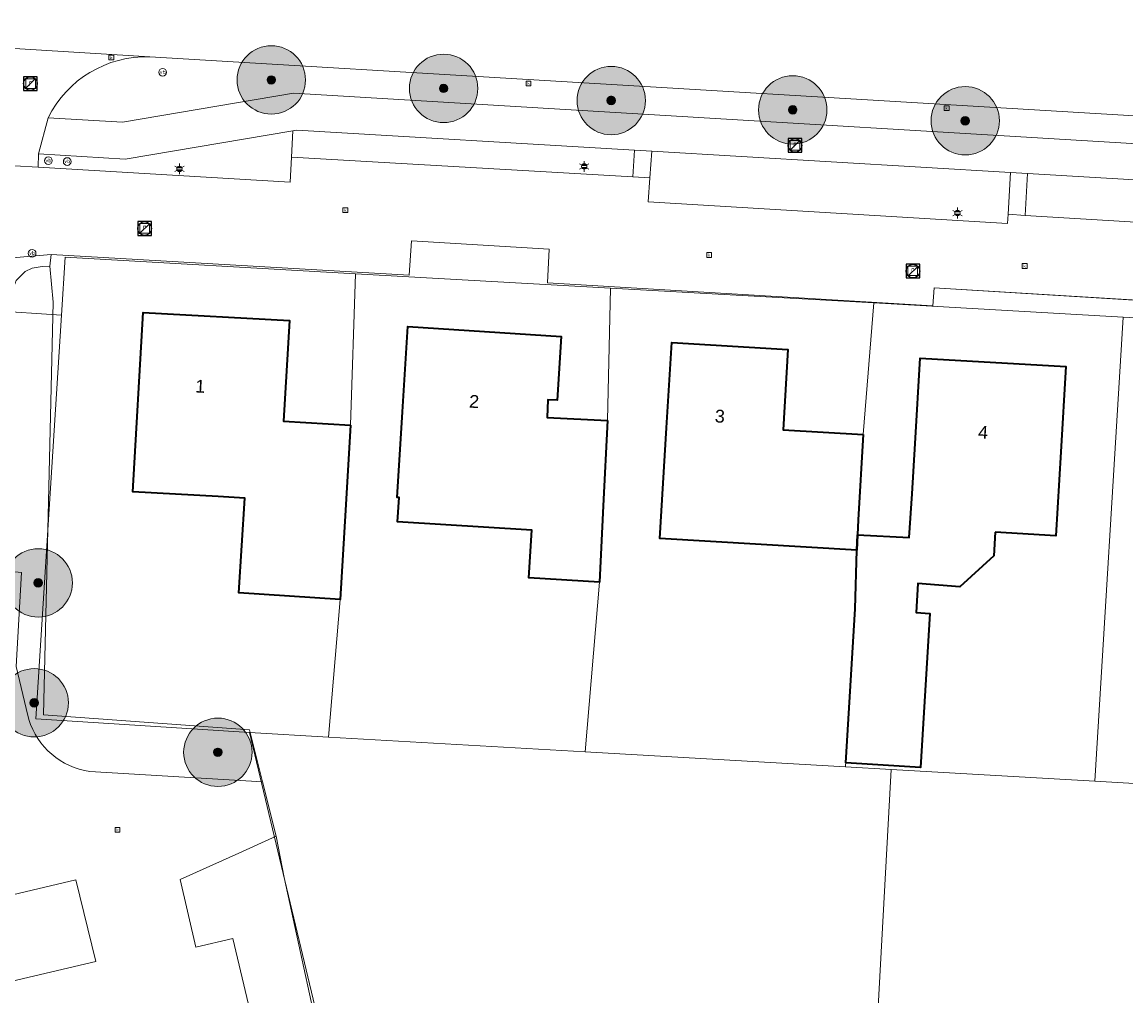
# Model space of a CAD drawing. Header units: metres. Extents: x 163628 to 167676, y 402708 to 405373.
# Tile 272 of 656: x 166189 to 166253, y 404055 to 404112. Entities that reach past the tile are written whole.
import ezdxf
from ezdxf.enums import TextEntityAlignment as Align

# ---------------------------------------------------------------- set-up
doc = ezdxf.new("R2010")
doc.units = ezdxf.units.M
doc.layers.get('0').update_dxf_attribs({"lineweight": 25})
for name, color, linetype, lineweight in [('X-CA190022.004-UO-BGT_Ondergrond$0$GE_013_Erfgrens_Grens_GEM', 253, 'Continuous', 9), ('X-CA190022.004-UO-BGT_Ondergrond$0$GE_201_SHDHek_Lijn_GEM', 253, 'X-CA190022.004-UO-BGT_Ondergrond$0$Hekwerk', 9), ('X-CA190022.004-UO-BGT_Ondergrond$0$GE_314_WGDRijbaanLokaleweg_Vlak_GEM', 253, 'Continuous', 9), ('X-CA190022.004-UO-BGT_Ondergrond$0$GE_317_WGDVoetpad_Vlak_GEM', 253, 'Continuous', 9), ('X-CA190022.004-UO-BGT_Ondergrond$0$GE_323_WGDWoonerf_Vlak_GEM', 253, 'Continuous', 9), ('X-CA190022.004-UO-BGT_Ondergrond$0$GE_366_OWGBerm_groenvoorziening_Vlak_GEM', 253, 'Continuous', 9), ('X-CA190022.004-UO-BGT_Ondergrond$0$GE_367_OWGBerm_groenvoorziening_grasenk_GEM', 253, 'Continuous', 9), ('X-CA190022.004-UO-BGT_Ondergrond$0$GE_401_OTDErf_Vlak_GEM', 253, 'Continuous', 9), ('X-CA190022.004-UO-BGT_Ondergrond$0$GE_4502_GBKN_Huisnummer_Lijn_GEM', 7, 'Continuous', 9), ('X-CA190022.004-UO-BGT_Ondergrond$0$GE_601_PNDgrondvlakpand_Vlak_MV_GEM', 34, 'Continuous', 35), ('X-CA190022.004-UO-BGT_Ondergrond$0$GE_814_BRDVerkeersbord_Punt_GEM', 253, 'Continuous', 9), ('X-CA190022.004-UO-BGT_Ondergrond$0$GE_861_PALLichtmast_Punt_GEM', 253, 'Continuous', 9), ('X-CA190022.004-UO-BGT_Ondergrond$0$GE_885_PutInspectieofRioolput_Punt_GEM', 253, 'Continuous', 9), ('X-CA190022.004-UO-BGT_Ondergrond$0$GE_886_PutKolk_Punt_GEM', 253, 'Continuous', 9), ('X-CA190022.004-UO-BGT_Ondergrond$0$N-WE-RI-PUT_INSPECTIE-S', 253, 'Continuous', 9), ('X-CA190022.004-UO-DWM_Beplanting$0$B-WE-GR-BOOM-S AFKOMSTIG UIT BGT', 252, 'Continuous', 0), ('X-CA190022.004-UO-KAD_Percelen$0$B-WE-KG-GRENS_PERCEEL-GV', 150, 'Continuous', 9), ('X-CA190022.004-UO-WHM_Riolering gemeente_NLCS$0$B-WE-RI-PUT-S', 214, 'Continuous', 15)]:
    doc.layers.add(name, color=color, linetype=linetype, lineweight=lineweight)
doc.layers.add('X-CA190022.004-UO-DWM_Beplanting$0$N-GV-GR-GRAS-A-200', color=7, linetype='Continuous')
doc.styles.add('X-CA190022.004-UO-BGT_Ondergrond$0$BGT_NAR', font='arial.ttf', dxfattribs={"height": 1})
doc.styles.add('X-CA190022.004-UO-BGT_Ondergrond$0$NLCS-ISO', font='NLCS-ISO.ttf')
doc.linetypes.add('X-CA190022.004-UO-BGT_Ondergrond$0$Hekwerk', pattern='A,5,-1.5,[2,dgnlstyle-Veghel.shx,S=0.007937,R=0,X=0,Y=0],-1.5', length=8)

# ---------------------------------------------------------------- blocks, each defined once
blk = doc.blocks.new('X-CA190022.004-UO-BGT_Ondergrond$0$SRI-KOLK-SO')
at = {"color": 0, "linetype": 'ByBlock', "lineweight": 18}
blk.add_lwpolyline([(-1.125, -1.125), (1.125, -1.125), (1.125, 1.125), (-1.125, 1.125)], close=True, dxfattribs=at)
at = {"color": 0, "linetype": 'ByBlock', "lineweight": 18, "style": 'X-CA190022.004-UO-BGT_Ondergrond$0$NLCS-ISO'}
blk.add_text('k', height=1.5, dxfattribs=at).set_placement((0, 0), align=Align.MIDDLE_CENTER)
blk = doc.blocks.new('X-CA190022.004-UO-BGT_Ondergrond$0$IMGEOKolk')
at = {"xscale": 5, "yscale": 5, "zscale": 5}
blk.add_blockref('X-CA190022.004-UO-BGT_Ondergrond$0$SRI-KOLK-SO', (0, 0), dxfattribs=at)
blk = doc.blocks.new('X-CA190022.004-UO-BGT_Ondergrond$0$SRI-PUT_INSPECTIEPUT_RIOOLPUT-SO')
at = {"color": 0, "linetype": 'ByBlock', "lineweight": 18}
blk.add_lwpolyline([(-1.12, -1.12), (1.12, -1.12), (1.12, 1.12), (-1.12, 1.12)], close=True, dxfattribs=at)
at = {"color": 0, "linetype": 'ByBlock', "lineweight": 18, "style": 'X-CA190022.004-UO-BGT_Ondergrond$0$NLCS-ISO'}
blk.add_text('r', height=1.5, dxfattribs=at).set_placement((0, 0.28), align=Align.MIDDLE_CENTER)
blk = doc.blocks.new('X-CA190022.004-UO-BGT_Ondergrond$0$IMGEOInspectierioolput')
at = {"layer": 'X-CA190022.004-UO-BGT_Ondergrond$0$N-WE-RI-PUT_INSPECTIE-S', "xscale": 10, "yscale": 10, "zscale": 10}
blk.add_blockref('X-CA190022.004-UO-BGT_Ondergrond$0$SRI-PUT_INSPECTIEPUT_RIOOLPUT-SO', (0, 0), dxfattribs=at)
blk = doc.blocks.new('X-CA190022.004-UO-BGT_Ondergrond$0$N-SIE-WEG_LICHTMAST-SO')
h = blk.add_hatch(color=256)
h.paths.add_polyline_path([(1.16, 0.5, 0.658505), (-1.16, 0.5)])
h.paths.add_polyline_path([(-1.16, -0.5, 0.658505), (1.16, -0.5)])
at = {"flags": 128}
for points in [[(-2.19, 1.27), (-1.1, 0.63)], [(-1.16, 0.5), (1.16, 0.5)], [(0, 1.27), (0, 2.53)], [(1.1, 0.63), (2.19, 1.27)], [(-2.19, -1.27), (-1.1, -0.63)], [(-1.16, -0.5), (1.16, -0.5)], [(0, -1.27), (0, -2.53)], [(2.19, -1.27), (1.1, -0.63)]]:
    blk.add_lwpolyline(points, dxfattribs=at)
at = {"ltscale": 0.5}
blk.add_circle((0, 0), 1.27, dxfattribs=at)
at = {"style": 'X-CA190022.004-UO-BGT_Ondergrond$0$NLCS-ISO'}
blk.add_attdef('TYPE', text='', height=1.8, dxfattribs=at).set_placement((0, 2.53), align=Align.BOTTOM_CENTER)
blk = doc.blocks.new('X-CA190022.004-UO-BGT_Ondergrond$0$IMGEOLichtmastpaal')
at = {"xscale": 5, "yscale": 5, "zscale": 5}
blk.add_blockref('X-CA190022.004-UO-BGT_Ondergrond$0$N-SIE-WEG_LICHTMAST-SO', (0, 6.4), dxfattribs=at)
blk = doc.blocks.new('X-CA190022.004-UO-BGT_Ondergrond$0$SIE-WEG_PAAL_VERKEERSBORD-SO')
at = {"linetype": 'ByBlock', "lineweight": 18}
blk.add_circle((0, 0), 1.5, dxfattribs=at)
at = {"linetype": 'ByBlock', "lineweight": 18, "style": 'X-CA190022.004-UO-BGT_Ondergrond$0$NLCS-ISO'}
blk.add_text('vb', height=1.5, dxfattribs=at).set_placement((0, 0.13), align=Align.MIDDLE_CENTER)
blk = doc.blocks.new('X-CA190022.004-UO-BGT_Ondergrond$0$IMGEOVerkeersbord')
at = {"xscale": 5, "yscale": 5, "zscale": 5}
blk.add_blockref('X-CA190022.004-UO-BGT_Ondergrond$0$SIE-WEG_PAAL_VERKEERSBORD-SO', (0, 0), dxfattribs=at)
blk = doc.blocks.new('X-CA190022.004-UO-WHM_Riolering gemeente_NLCS$0$B-SRI-PUT_BETON-SO')
blk.add_line((-1.41, -1.41), (1.41, 1.41))
at = {"lineweight": -3, "flags": 128}
blk.add_lwpolyline([(2, -2), (2, 2), (-2, 2), (-2, -2)], close=True, dxfattribs=at)
at = {"lineweight": -3}
blk.add_circle((0, 0), 2, dxfattribs=at)
blk = doc.blocks.new('X-CA190022.004-UO-DWM_Beplanting$0$SGR-BOOM_01-SO')
at = {"linetype": 'ByBlock', "lineweight": 18}
h = blk.add_hatch(color=0, dxfattribs=at)
h.dxf.hatch_style = 1
edge = h.paths.add_edge_path()
edge.add_arc((0, 0), 0.25, 0, 360)
at = {"color": 0, "linetype": 'ByBlock', "lineweight": 18}
for radius in [2, 0.25]:
    blk.add_circle((0, 0), radius, dxfattribs=at)
blk = doc.blocks.new('X-CA190022.004-UO-DWM_Beplanting$0$IMGEOBoom')
at = {"transparency": 33554457}
h = blk.add_hatch(color=256, dxfattribs=at)
h.dxf.hatch_style = 1
edge = h.paths.add_edge_path()
edge.add_arc((0, 0), 100, 0, 360)
edge = h.paths.add_edge_path(flags=17)
edge.add_arc((0, 0), 12.5, 0, 360)
h = blk.add_hatch()
h.set_pattern_fill('ANGLE', color=256)
h.set_pattern_definition([(0, (0, 0), (0, 6.985), [5.08, -1.905]), (90, (0, 0), (-6.985, 4e-16), [5.08, -1.905])])
edge = h.paths.add_edge_path(flags=17)
edge.add_arc((0, 0), 12.5, 0, 360)
at = {"layer": 'X-CA190022.004-UO-DWM_Beplanting$0$N-GV-GR-GRAS-A-200'}
h = blk.add_hatch(color=256, dxfattribs=at)
h.dxf.hatch_style = 1
edge = h.paths.add_edge_path(flags=17)
edge.add_arc((0, 0), 12.5, 0, 360)
at = {"xscale": 50, "yscale": 50, "zscale": 50}
blk.add_blockref('X-CA190022.004-UO-DWM_Beplanting$0$SGR-BOOM_01-SO', (0, 0), dxfattribs=at)

msp = doc.modelspace()

# ---------------------------------------------------------------- linework, layer by layer
at = {"layer": 'X-CA190022.004-UO-BGT_Ondergrond$0$GE_013_Erfgrens_Grens_GEM'}
for p, q in [((166211.39, 404098.8), (166211.25, 404096.79)), ((166219.44, 404098.32), (166211.39, 404098.8)), ((166190.32, 404098), (166190.24, 404097.316)), ((166211.25, 404096.79), (166190.32, 404098)), ((166219.34, 404096.34), (166219.44, 404098.32)), ((166190.24, 404097.316), (166190.424, 404095.207)), ((166241.87, 404094.99), (166219.34, 404096.34)), ((166241.95, 404096.04), (166241.87, 404094.99)), ((166265.41, 404094.62), (166241.95, 404096.04)), ((166195.1, 404084.12), (166195.69, 404094.61)), ((166195.69, 404094.61), (166204.26, 404094.13)), ((166204.26, 404094.13), (166203.91, 404088.25)), ((166210.86, 404088.79), (166211.17, 404093.78)), ((166211.17, 404093.78), (166220.13, 404093.21)), ((166220.13, 404093.21), (166219.9, 404089.47)), ((166226.3, 404087.85), (166226.6, 404092.84)), ((166226.6, 404092.84), (166233.4, 404092.43)), ((166233.4, 404092.43), (166233.11, 404087.73)), ((166240.84, 404086.94), (166241.13, 404091.94)), ((166241.13, 404091.94), (166249.64, 404091.45)), ((166249.64, 404091.45), (166249.35, 404086.46)), ((166219.36, 404089.5), (166219.31, 404088.46)), ((166219.9, 404089.47), (166219.36, 404089.5)), ((166210.549, 404083.778), (166210.86, 404088.79)), ((166203.91, 404088.25), (166207.82, 404088.02)), ((166219.31, 404088.46), (166222.84, 404088.29)), ((166222.84, 404088.29), (166222.6, 404083.3)), ((166207.82, 404088.02), (166207.52, 404083.03)), ((166225.905, 404081.382), (166226.3, 404087.85)), ((166233.11, 404087.73), (166237.8, 404087.46)), ((166237.8, 404087.46), (166237.51, 404082.468)), ((166240.67, 404084.002), (166240.84, 404086.94)), ((166200.09, 404083.83), (166195.1, 404084.12)), ((166201.642, 404083.74), (166200.09, 404083.83)), ((166201.289, 404078.197), (166201.642, 404083.74)), ((166210.656, 404083.771), (166210.549, 404083.778)), ((166210.563, 404082.361), (166210.656, 404083.771)), ((166222.6, 404083.3), (166222.385, 404078.826)), ((166218.429, 404081.876), (166210.563, 404082.361)), ((166218.255, 404079.083), (166218.429, 404081.876)), ((166237.425, 404080.701), (166225.905, 404081.382)), ((166222.385, 404078.826), (166218.255, 404079.083))]:
    msp.add_line(p, q, dxfattribs=at)
at = {"layer": 'X-CA190022.004-UO-BGT_Ondergrond$0$GE_201_SHDHek_Lijn_GEM'}
for p, q in [((166190.424, 404095.207), (166189.858, 404071.07)), ((166189.858, 404071.07), (166201.911, 404070.178))]:
    msp.add_line(p, q, dxfattribs=at)
at = {"layer": 'X-CA190022.004-UO-BGT_Ondergrond$0$GE_314_WGDRijbaanLokaleweg_Vlak_GEM', "flags": 128}
for points in [[(166202.501, 404115.553), (166224.222, 404114.249), (166232.719, 404113.739), (166252.35, 404112.56), (166253.686, 404112.48), (166268.563, 404111.587), (166268.301, 404105.24), (166196.08, 404109.57), (166178.641, 404110.64), (166163.548, 404111.542), (166162.542, 404111.603), (166133.82, 404113.32), (166132.824, 404113.303)], [(166178.641, 404110.64), (166196.08, 404109.57)], [(166190.14, 404105.992), (166189.58, 404103.89), (166189.56, 404103.1), (166184.007, 404103.428), (166184.07, 404104.23), (166183.81, 404106.4)], [(166184.007, 404103.428), (166189.56, 404103.1), (166204.29, 404102.23), (166204.37, 404103.69), (166224.322, 404102.538), (166225.32, 404102.48), (166225.22, 404101.09)], [(166225.22, 404101.09), (166246.24, 404099.82), (166246.27, 404100.35), (166247.268, 404100.29), (166272.51, 404098.76), (166272.35, 404095.44), (166272.185, 404093.287), (166265.35, 404093.57), (166265.41, 404094.62), (166241.95, 404096.04), (166241.87, 404094.99), (166219.34, 404096.34), (166219.44, 404098.32), (166211.39, 404098.8), (166211.25, 404096.79), (166190.32, 404098), (166183.7, 404097.429)], [(166188.263, 404096.486), (166188.092, 404096.017), (166188.06, 404095.35), (166188.008, 404094.458), (166187.492, 404094.489), (166184.576, 404094.664), (166184.167, 404094.689), (166184.2, 404095.27), (166183.57, 404095.31), (166183.7, 404097.429), (166190.32, 404098), (166190.24, 404097.316), (166189.796, 404097.304), (166189.213, 404097.196), (166188.789, 404097.012), (166188.263, 404096.486)]]:
    msp.add_lwpolyline(points, dxfattribs=at)
at = {"layer": 'X-CA190022.004-UO-BGT_Ondergrond$0$GE_314_WGDRijbaanLokaleweg_Vlak_GEM'}
msp.add_arc((166195.894, 404103.158), 6.414, 88.34219, 153.7837, dxfattribs=at)
at = {"layer": 'X-CA190022.004-UO-BGT_Ondergrond$0$GE_317_WGDVoetpad_Vlak_GEM', "flags": 128}
for points in [[(166276.612, 404097.071), (166274.79, 404097.03), (166270.48, 404101.37), (166247.415, 404102.741), (166246.417, 404102.8), (166225.433, 404104.047), (166224.434, 404104.106), (166204.68, 404105.28), (166204.455, 404105.242), (166194.64, 404103.58), (166189.58, 404103.89), (166190.14, 404105.992), (166194.49, 404105.74), (166204.48, 404107.43)], [(166204.48, 404107.43), (166271.36, 404103.42), (166275.95, 404099.289)], [(166225.433, 404104.047), (166225.32, 404102.48), (166224.322, 404102.538), (166224.434, 404104.106), (166225.433, 404104.047)], [(166247.415, 404102.741), (166247.268, 404100.29), (166246.27, 404100.35), (166246.417, 404102.8), (166247.415, 404102.741)]]:
    msp.add_lwpolyline(points, dxfattribs=at)
at = {"layer": 'X-CA190022.004-UO-BGT_Ondergrond$0$GE_323_WGDWoonerf_Vlak_GEM', "flags": 128}
for points in [[(166188.27, 404073.89), (166188.85, 404071.44), (166189.003, 404070.792)], [(166192.568, 404067.74), (166202.67, 404067.15)], [(166202.67, 404067.15), (166203.47, 404063.96), (166201.283, 404062.97), (166197.86, 404061.42), (166198.78, 404057.46), (166200.93, 404057.98), (166202.03, 404053.37), (166204.15, 404053.18), (166204.04, 404052.07), (166206.05, 404051.86), (166206.83, 404048.54), (166205.51, 404048.65), (166205.782, 404047.483), (166204.256, 404047.103), (166204.24, 404047.17), (166201.2, 404046.37), (166201.81, 404043.75), (166199.38, 404043.21), (166197.89, 404049.67), (166196.545, 404049.345), (166195.422, 404048.51), (166194.343, 404047.311), (166193.41, 404046.132)], [(166186.03, 404055), (166192.92, 404056.62), (166191.76, 404061.41), (166187.72, 404060.46)]]:
    msp.add_lwpolyline(points, dxfattribs=at)
at = {"layer": 'X-CA190022.004-UO-BGT_Ondergrond$0$GE_323_WGDWoonerf_Vlak_GEM'}
msp.add_arc((166193.246, 404072.14), 4.452, 197.62567, 261.2406, dxfattribs=at)
at = {"layer": 'X-CA190022.004-UO-BGT_Ondergrond$0$GE_366_OWGBerm_groenvoorziening_Vlak_GEM', "flags": 128}
for points in [[(166204.37, 404103.69), (166204.29, 404102.23), (166189.56, 404103.1), (166189.58, 404103.89), (166194.64, 404103.58), (166204.455, 404105.242), (166204.37, 404103.69)], [(166204.68, 404105.28), (166224.434, 404104.106), (166224.322, 404102.538), (166204.37, 404103.69), (166204.455, 404105.242), (166204.68, 404105.28)], [(166246.417, 404102.8), (166246.27, 404100.35), (166246.24, 404099.82), (166225.22, 404101.09), (166225.32, 404102.48), (166225.433, 404104.047), (166246.417, 404102.8)], [(166270.48, 404101.37), (166274.79, 404097.03), (166274.83, 404095.25), (166272.35, 404095.44), (166272.51, 404098.76), (166247.268, 404100.29), (166247.415, 404102.741), (166270.48, 404101.37)], [(166189.003, 404070.792), (166188.85, 404071.44), (166188.27, 404073.89), (166188.58, 404079.39), (166187.14, 404079.52), (166187.77, 404090.355), (166188.008, 404094.458), (166188.06, 404095.35), (166188.092, 404096.017), (166188.263, 404096.486), (166188.789, 404097.012), (166189.213, 404097.196), (166189.796, 404097.304), (166190.24, 404097.316), (166190.424, 404095.207)], [(166190.424, 404095.207), (166189.858, 404071.07), (166201.911, 404070.178), (166202.67, 404067.15), (166192.568, 404067.74)], [(166186.03, 404067.5), (166187.72, 404060.46), (166191.76, 404061.41), (166192.92, 404056.62), (166186.03, 404055), (166183.37, 404066.84), (166186.03, 404067.5)]]:
    msp.add_lwpolyline(points, dxfattribs=at)
at = {"layer": 'X-CA190022.004-UO-BGT_Ondergrond$0$GE_366_OWGBerm_groenvoorziening_Vlak_GEM', "extrusion": (0, 0, -1)}
msp.add_arc((-166193.246, 404072.14), 4.452, 278.7594, 342.37433, dxfattribs=at)
at = {"layer": 'X-CA190022.004-UO-BGT_Ondergrond$0$GE_367_OWGBerm_groenvoorziening_grasenk_GEM', "flags": 128}
for points in [[(166196.08, 404109.57), (166268.301, 404105.24), (166268.597, 404105.222), (166268.625, 404105.22), (166268.652, 404105.218)], [(166275.95, 404099.289), (166271.36, 404103.42), (166204.48, 404107.43), (166194.49, 404105.74), (166190.14, 404105.992)]]:
    msp.add_lwpolyline(points, dxfattribs=at)
at = {"layer": 'X-CA190022.004-UO-BGT_Ondergrond$0$GE_367_OWGBerm_groenvoorziening_grasenk_GEM', "extrusion": (0, 0, -1)}
msp.add_arc((-166195.894, 404103.158), 6.414, 26.2163, 91.65781, dxfattribs=at)
at = {"layer": 'X-CA190022.004-UO-BGT_Ondergrond$0$GE_401_OTDErf_Vlak_GEM', "flags": 128}
for points in [[(166206.05, 404051.86), (166203.938, 404061.534), (166203.47, 404063.96), (166202.67, 404067.15), (166201.911, 404070.178), (166189.858, 404071.07), (166190.424, 404095.207), (166190.24, 404097.316), (166190.32, 404098), (166211.25, 404096.79), (166211.39, 404098.8), (166219.44, 404098.32), (166219.34, 404096.34), (166241.87, 404094.99), (166241.95, 404096.04), (166265.41, 404094.62)], [(166201.289, 404078.197), (166201.642, 404083.74), (166200.09, 404083.83), (166195.1, 404084.12), (166195.69, 404094.61), (166204.26, 404094.13), (166203.91, 404088.25), (166207.82, 404088.02), (166207.52, 404083.03), (166207.207, 404077.82), (166201.289, 404078.197)], [(166210.563, 404082.361), (166210.656, 404083.771), (166210.549, 404083.778), (166210.86, 404088.79), (166211.17, 404093.78), (166220.13, 404093.21), (166219.9, 404089.47), (166219.36, 404089.5), (166219.31, 404088.46), (166222.84, 404088.29), (166222.6, 404083.3), (166222.385, 404078.826), (166218.255, 404079.083), (166218.429, 404081.876), (166210.563, 404082.361)], [(166236.783, 404068.246), (166237.329, 404077.256), (166237.425, 404080.701), (166225.905, 404081.382), (166226.3, 404087.85), (166226.6, 404092.84), (166233.4, 404092.43), (166233.11, 404087.73), (166237.8, 404087.46), (166237.51, 404082.468), (166237.468, 404081.603), (166240.493, 404081.431), (166240.67, 404084.002), (166240.84, 404086.94), (166241.13, 404091.94), (166249.64, 404091.45), (166249.35, 404086.46), (166249.063, 404081.528), (166245.515, 404081.754), (166245.441, 404080.363), (166243.453, 404078.56), (166240.99, 404078.747), (166240.896, 404077.042), (166241.7, 404076.994), (166241.155, 404067.982), (166236.783, 404068.246)]]:
    msp.add_lwpolyline(points, dxfattribs=at)
at = {"layer": 'X-CA190022.004-UO-BGT_Ondergrond$0$GE_601_PNDgrondvlakpand_Vlak_MV_GEM', "flags": 128}
for points in [[(166207.82, 404088.02), (166207.52, 404083.03), (166207.207, 404077.82), (166201.289, 404078.197), (166201.642, 404083.74), (166200.09, 404083.83), (166195.1, 404084.12), (166195.69, 404094.61), (166204.26, 404094.13), (166203.91, 404088.25), (166207.82, 404088.02)], [(166222.84, 404088.29), (166222.6, 404083.3), (166222.385, 404078.826), (166218.255, 404079.083), (166218.429, 404081.876), (166210.563, 404082.361), (166210.656, 404083.771), (166210.549, 404083.778), (166210.86, 404088.79), (166211.17, 404093.78), (166220.13, 404093.21), (166219.9, 404089.47), (166219.36, 404089.5), (166219.31, 404088.46), (166222.84, 404088.29)], [(166237.8, 404087.46), (166237.51, 404082.468), (166237.468, 404081.603), (166237.425, 404080.701), (166225.905, 404081.382), (166226.3, 404087.85), (166226.6, 404092.84), (166233.4, 404092.43), (166233.11, 404087.73), (166237.8, 404087.46)], [(166245.515, 404081.754), (166245.441, 404080.363), (166243.453, 404078.56), (166240.99, 404078.747), (166240.896, 404077.042), (166241.7, 404076.994), (166241.155, 404067.982), (166236.783, 404068.246), (166237.329, 404077.256), (166237.425, 404080.701), (166237.468, 404081.603), (166240.493, 404081.431), (166240.67, 404084.002), (166240.84, 404086.94), (166241.13, 404091.94), (166249.64, 404091.45), (166249.35, 404086.46), (166249.063, 404081.528), (166245.515, 404081.754)]]:
    msp.add_lwpolyline(points, dxfattribs=at)
at = {"layer": 'X-CA190022.004-UO-KAD_Percelen$0$B-WE-KG-GRENS_PERCEEL-GV', "flags": 128}
msp.add_lwpolyline([(166182.671, 404094.992), (166190.917, 404094.441), (166191.131, 404097.837), (166208.117, 404096.877), (166223.025, 404096.035), (166238.412, 404095.165), (166253.009, 404094.34), (166274.007, 404093.153), (166290.657, 404092.257), (166290.926, 404096.163), (166316.541, 404094.679), (166323.58, 404094.248)], dxfattribs=at)
for points in [[(166190.917, 404094.441), (166189.427, 404070.826), (166201.913, 404070.024), (166206.536, 404069.758), (166207.207, 404077.82), (166207.82, 404088.02), (166208.117, 404096.877), (166191.131, 404097.837)], [(166208.117, 404096.877), (166207.82, 404088.02), (166207.207, 404077.82), (166206.536, 404069.758), (166221.549, 404068.895), (166222.385, 404078.826), (166222.84, 404088.29), (166223.025, 404096.035)], [(166223.025, 404096.035), (166222.84, 404088.29), (166222.385, 404078.826), (166221.549, 404068.895), (166236.77, 404068.02), (166237.329, 404077.258), (166237.51, 404082.46), (166237.8, 404087.46), (166238.412, 404095.165)], [(166189.522, 404040.578), (166193.413, 404041.483), (166203.162, 404043.75), (166204.94, 404035.94), (166207.34, 404025.76), (166210.47, 404012.68), (166215.322, 404013.822), (166213.28, 404022.54), (166211.903, 404028.446), (166205.944, 404053.121), (166201.913, 404070.024), (166189.427, 404070.826), (166190.917, 404094.441), (166182.671, 404094.992), (166181.466, 404074.698), (166182.584, 404069.914), (166186.007, 404055.272)], [(166251.354, 404067.181), (166253.009, 404094.34), (166238.412, 404095.165), (166237.8, 404087.46), (166237.51, 404082.46), (166237.329, 404077.258), (166236.77, 404068.02), (166239.435, 404067.867)], [(166272.384, 404066.266), (166274.007, 404093.153), (166253.009, 404094.34), (166251.354, 404067.181), (166256.008, 404066.914), (166264.6, 404066.38)], [(166236.77, 404068.02), (166221.549, 404068.895), (166206.536, 404069.758), (166201.913, 404070.024), (166205.944, 404053.121), (166238.517, 404051.263), (166238.627, 404053.252), (166239.435, 404067.867)], [(166251.354, 404067.181), (166239.435, 404067.867), (166238.627, 404053.252), (166242.791, 404052.96), (166251.942, 404052.407), (166272.706, 404051.265), (166272.195, 404059.134), (166271.958, 404059.218), (166272.384, 404066.266), (166264.6, 404066.38), (166256.008, 404066.914)]]:
    msp.add_lwpolyline(points, close=True, dxfattribs=at)

# ---------------------------------------------------------------- block references
at = {"layer": 'X-CA190022.004-UO-BGT_Ondergrond$0$GE_814_BRDVerkeersbord_Punt_GEM', "xscale": 0.03, "yscale": 0.03, "zscale": 0.02}
for p in [(166196.836, 404108.663), (166190.154, 404103.487), (166191.253, 404103.44), (166189.202, 404098.07)]:
    msp.add_blockref('X-CA190022.004-UO-BGT_Ondergrond$0$IMGEOVerkeersbord', p, dxfattribs=at)
at = {"layer": 'X-CA190022.004-UO-BGT_Ondergrond$0$GE_861_PALLichtmast_Punt_GEM', "xscale": 0.025, "yscale": 0.025, "zscale": 0.025}
for p in [(166197.816, 404102.85), (166221.483, 404102.993), (166243.313, 404100.264)]:
    msp.add_blockref('X-CA190022.004-UO-BGT_Ondergrond$0$IMGEOLichtmastpaal', p, dxfattribs=at)
at = {"layer": 'X-CA190022.004-UO-BGT_Ondergrond$0$GE_885_PutInspectieofRioolput_Punt_GEM', "xscale": 0.025, "yscale": 0.025, "zscale": 0.025}
for p in [(166189.111, 404107.99), (166233.809, 404104.388), (166195.778, 404099.535), (166240.698, 404097.044)]:
    msp.add_blockref('X-CA190022.004-UO-BGT_Ondergrond$0$IMGEOInspectierioolput', p, dxfattribs=at)
at = {"layer": 'X-CA190022.004-UO-BGT_Ondergrond$0$GE_886_PutKolk_Punt_GEM', "xscale": 0.025, "yscale": 0.025, "zscale": 0.025}
for p in [(166193.835, 404109.525), (166218.231, 404108.004), (166242.683, 404106.559), (166207.513, 404100.588), (166228.791, 404097.969), (166247.24, 404097.325), (166194.189, 404064.337)]:
    msp.add_blockref('X-CA190022.004-UO-BGT_Ondergrond$0$IMGEOKolk', p, dxfattribs=at)
at = {"layer": 'X-CA190022.004-UO-DWM_Beplanting$0$B-WE-GR-BOOM-S AFKOMSTIG UIT BGT', "xscale": 0.02, "yscale": 0.02, "zscale": 0.02}
for p in [(166203.188, 404108.213), (166213.264, 404107.719), (166223.064, 404107.009), (166233.677, 404106.461), (166243.765, 404105.824), (166189.559, 404078.783), (166189.325, 404071.765), (166200.063, 404068.869)]:
    msp.add_blockref('X-CA190022.004-UO-DWM_Beplanting$0$IMGEOBoom', p, dxfattribs=at)
at = {"layer": 'X-CA190022.004-UO-WHM_Riolering gemeente_NLCS$0$B-WE-RI-PUT-S', "xscale": 0.2, "yscale": 0.2, "zscale": 0.2}
for p in [(166189.104, 404108), (166233.808, 404104.384), (166195.776, 404099.52), (166240.704, 404097.024)]:
    msp.add_blockref('X-CA190022.004-UO-WHM_Riolering gemeente_NLCS$0$B-SRI-PUT_BETON-SO', p, dxfattribs=at)

# ---------------------------------------------------------------- texts
at = {"layer": 'X-CA190022.004-UO-BGT_Ondergrond$0$GE_4502_GBKN_Huisnummer_Lijn_GEM', "style": 'X-CA190022.004-UO-BGT_Ondergrond$0$BGT_NAR'}
for s, rotation, p in [('1', 356.8, (166199.035, 404090.29)), ('2', 356.4, (166215.05, 404089.399)), ('3', 356.6, (166229.419, 404088.537)), ('4', 356.7, (166244.813, 404087.595))]:
    msp.add_text(s, height=0.75, rotation=rotation, dxfattribs=at).set_placement(p, align=Align.MIDDLE_CENTER)

doc.saveas('drawing.dxf')
